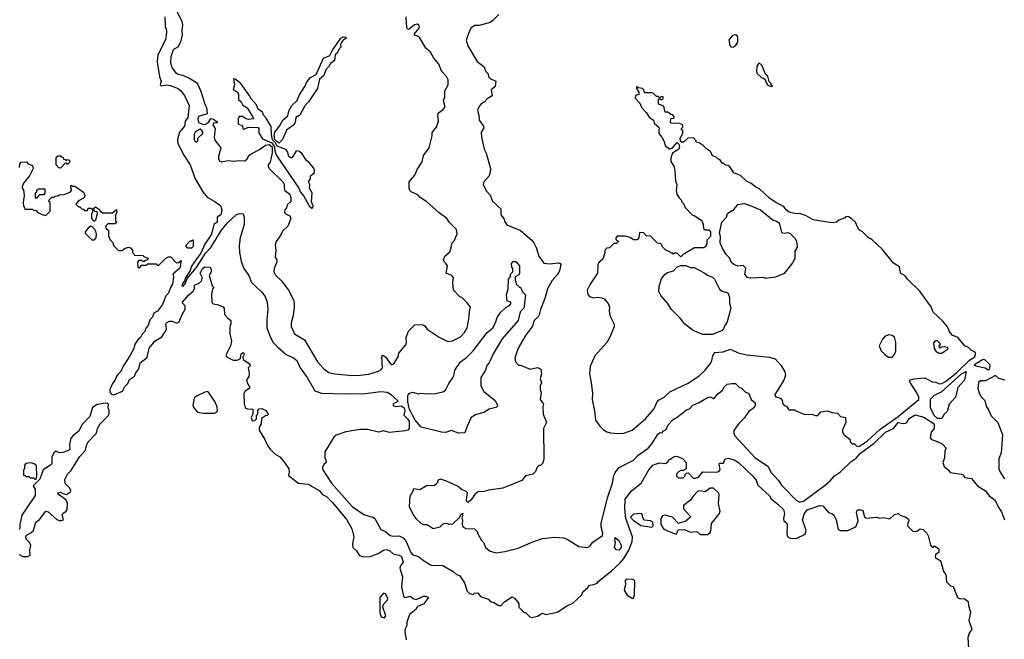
# Model space of a CAD drawing. Extents: x 1861455 to 2058065, y 200073 to 437907.
# Tile 496 of 574: x 1968930 to 1977039, y 375801 to 380901. Entities that reach past the tile are written whole.
import ezdxf

# ---------------------------------------------------------------- set-up
doc = ezdxf.new("R2010")
doc.units = 0

msp = doc.modelspace()

# ---------------------------------------------------------------- linework, layer by layer
at = {"layer": '0CON05XD'}
for points in [[(1970226.5, 380965), (1970265.6, 380885), (1970271.1, 380855), (1970264.4, 380815), (1970267.8, 380775), (1970254.4, 380715), (1970231.4, 380675), (1970197.1, 380655), (1970190.4, 380645), (1970175.7, 380595), (1970172.2, 380545), (1970185, 380501.2), (1970214.2, 380465), (1970235, 380451.8), (1970273.3, 380445), (1970336.7, 380413.3), (1970385, 380384), (1970397.4, 380367.4), (1970425.5, 380305.5), (1970453.8, 380205), (1970468.6, 380178.6), (1970473.3, 380125), (1970403.6, 380105), (1970397.1, 380085), (1970403.3, 380055), (1970445, 380038.1), (1970460.3, 380039.7), (1970484, 380055), (1970505, 380087.5), (1970525, 380083.3), (1970555, 380060), (1970555, 380053.3), (1970525, 380048.8), (1970520, 380035), (1970540, 380005), (1970532.5, 379935), (1970538.3, 379908.3), (1970586.4, 379846.4), (1970566.7, 379775), (1970567.5, 379755), (1970577, 379737), (1970595, 379730), (1970645, 379742.5), (1970695, 379736.7), (1970735, 379742.5), (1970785, 379740), (1970802.5, 379755), (1970820, 379785), (1970846.8, 379803.2), (1970905, 379831.4), (1970955, 379869), (1970985, 379874.8), (1971008, 379855), (1971010.5, 379805), (1970992.8, 379727.2), (1970975.7, 379705), (1970975.8, 379695), (1970985, 379676.7), (1971095.9, 379565.9), (1971107, 379547), (1971107.1, 379515), (1971114.1, 379494.1), (1971156, 379465), (1971163.9, 379433.9), (1971163.8, 379405), (1971133.6, 379376.4), (1971127.1, 379352.9), (1971113.3, 379335), (1971111.9, 379315), (1971125, 379300.8), (1971155.7, 379285.7), (1971163.8, 379265), (1971138.3, 379201.7), (1971096.4, 379163.6), (1971072.5, 379115), (1971043.3, 379075), (1971033.3, 379045), (1971040, 379005), (1971033.3, 378945), (1971046.7, 378925), (1971046.4, 378906.4), (1971025.7, 378855), (1971022, 378825), (1971037.7, 378797.7), (1971085, 378750), (1971144.1, 378674.1), (1971183.9, 378593.9), (1971191.2, 378565), (1971190, 378535), (1971183.3, 378465), (1971166.7, 378405), (1971166.7, 378375), (1971193.3, 378315), (1971275.8, 378265.8), (1971382.5, 378085), (1971435.6, 378025.6), (1971475, 377996), (1971525, 377986), (1971665, 377972), (1971735, 377974), (1971805, 377984.2), (1971885, 378008.8), (1971905, 378018.8), (1971917.5, 378035), (1971912.5, 378127.5), (1971920.7, 378139.3), (1971945, 378122), (1971980.9, 378070.9), (1971996.1, 378063.9), (1972012.3, 378067.7), (1972046.7, 378125), (1972053.3, 378155), (1972110, 378225), (1972116.2, 378245), (1972113.8, 378285), (1972131.7, 378338.3), (1972185, 378390), (1972243, 378393), (1972263.6, 378383.6), (1972285, 378353.3), (1972385, 378286.7), (1972455, 378253.3), (1972495, 378256.2), (1972560, 378290), (1972593, 378327), (1972614, 378365), (1972630, 378435), (1972633.3, 378495), (1972642.5, 378535), (1972613, 378573), (1972570, 378615), (1972555, 378620), (1972503.9, 378673.9), (1972497.5, 378735), (1972502.5, 378775), (1972490, 378795), (1972442.5, 378815), (1972452.5, 378875), (1972440, 378895), (1972427.5, 378905), (1972420, 378925), (1972432.5, 378955), (1972476.2, 378993.8), (1972492.5, 379065), (1972508.3, 379081.7), (1972531.7, 379138.3), (1972527.5, 379175), (1972467.5, 379235), (1972447.5, 379265), (1972385, 379310), (1972282.3, 379402.3), (1972227, 379437), (1972208.3, 379458.3), (1972153.6, 379483.6), (1972142.5, 379495), (1972137.5, 379515), (1972137.5, 379565), (1972185, 379620), (1972203, 379667), (1972245, 379730), (1972256.4, 379783.6), (1972302.5, 379845), (1972326.1, 379943.9), (1972327.5, 379972.5), (1972362.5, 380015), (1972378.8, 380065), (1972373.3, 380115), (1972380, 380135), (1972417.5, 380162.5), (1972432.7, 380185), (1972420, 380235), (1972432.5, 380265), (1972432.5, 380315), (1972457.5, 380365), (1972460, 380385), (1972457.5, 380405), (1972443.6, 380433.6), (1972405.7, 380475.7), (1972381.2, 380535), (1972340, 380585), (1972313, 380633), (1972275, 380667.5), (1972225, 380752.5), (1972215, 380762.5), (1972182.5, 380775), (1972182.5, 380785), (1972220, 380830), (1972222.5, 380845), (1972217.2, 380857.2), (1972205, 380864.4), (1972182.3, 380857.7), (1972135, 380820), (1972125, 380822.5), (1972117.5, 380835), (1972113.8, 380925)], [(1970125.8, 380924.2), (1970127.5, 380845), (1970140, 380815), (1970140, 380795), (1970130, 380735), (1970067.6, 380612.4), (1970061.1, 380555), (1970080.6, 380430.6), (1970094, 380395), (1970088.1, 380365), (1970095.7, 380355.7), (1970135, 380365.8), (1970168, 380358), (1970233.9, 380333.9), (1970256.9, 380315), (1970286.6, 380276.6), (1970324.5, 380195), (1970314, 380096), (1970293.1, 380065), (1970286.1, 380023.9), (1970247.1, 379975), (1970228.5, 379915), (1970233.3, 379883.3), (1970275.8, 379795), (1970332.9, 379705), (1970375, 379590), (1970438, 379485), (1970475, 379438.8), (1970535.8, 379405.8), (1970577.5, 379375), (1970586.7, 379365), (1970596, 379335), (1970586.9, 379295), (1970556.9, 379275), (1970557.5, 379235), (1970528.5, 379215), (1970510.4, 379135), (1970455, 379052.5), (1970422.2, 378977.8), (1970383.9, 378926.1)], [(1972876, 380945), (1972825, 380891.2), (1972805, 380878.8), (1972715, 380853.3), (1972675, 380852.5), (1972645, 380830), (1972627, 380787), (1972607, 380733), (1972620, 380685), (1972697, 380557), (1972752.5, 380515), (1972770, 380475), (1972787.5, 380455), (1972791.7, 380431.7), (1972805, 380417.5), (1972850, 380395), (1972845, 380350), (1972813.8, 380325), (1972820, 380275), (1972779.5, 380250.5), (1972758.6, 380225), (1972731.2, 380208.8), (1972712.8, 380187.3), (1972700.8, 380155), (1972712.1, 380115), (1972715.3, 380075.2), (1972750, 380025), (1972748.8, 380005), (1972730.8, 379975), (1972734.2, 379935), (1972755.9, 379835.9), (1972772.3, 379802.3), (1972807.5, 379675), (1972805.8, 379645), (1972796, 379615), (1972753.3, 379565), (1972746.7, 379545), (1972770.9, 379490.9), (1972805.7, 379455.7), (1972825, 379406.7), (1972893.3, 379345), (1972892.5, 379295), (1972918.2, 379265), (1972923.5, 379243.5), (1972942.1, 379212.1), (1973054.6, 379164.6), (1973146.6, 379086.6), (1973164, 379065), (1973182.5, 379025), (1973204.3, 378954.3), (1973246.4, 378896.4), (1973295, 378892), (1973365, 378900), (1973380, 378895), (1973387.5, 378885), (1973376, 378835), (1973355, 378800), (1973316.2, 378755), (1973275.8, 378685), (1973255.8, 378605), (1973218.9, 378515), (1973207.9, 378472.1), (1973199.2, 378455), (1973167.1, 378425), (1973152.7, 378377.3), (1973095, 378301.2), (1973035, 378197.5), (1973006.7, 378115), (1973013.8, 378083.8), (1973038.3, 378058.3), (1973055, 378057.5), (1973133.6, 378023.6), (1973195, 378036.7), (1973223, 378023), (1973227, 377987), (1973217.5, 377945), (1973226.7, 377915), (1973217, 377883), (1973217, 377857), (1973223.3, 377835), (1973217.5, 377775), (1973242.5, 377735), (1973237.5, 377715), (1973240, 377655), (1973267.5, 377585), (1973242.5, 377535), (1973247.5, 377285), (1973238.3, 377251.7), (1973218.3, 377231.7), (1973205, 377230), (1973191.7, 377218.3), (1973177, 377183), (1973155, 377160), (1973095, 377147.5), (1973065, 377107.5), (1972910, 377045), (1972791.7, 377028.3), (1972755, 377016.7), (1972706.4, 377013.6), (1972678.3, 376991.7), (1972645, 376946.7), (1972625, 376930), (1972615, 376930), (1972610, 376945), (1972617.5, 377005), (1972605, 377020), (1972575, 377030), (1972535, 377060), (1972445, 377102.5), (1972395, 377117.5), (1972375, 377110), (1972366.1, 377083.9), (1972345, 377066.7), (1972315, 377062.5), (1972285, 377067.5), (1972225, 377030), (1972175, 377040), (1972170, 377035), (1972170, 377025), (1972142.5, 376975), (1972137.5, 376895), (1972170, 376825), (1972193.6, 376793.6), (1972235, 376753.8), (1972255, 376746.7), (1972286.7, 376746.7), (1972335, 376713.3), (1972393.9, 376726.1), (1972418.3, 376751.7), (1972435, 376756.7), (1972455, 376752.5), (1972465, 376747.5), (1972498.3, 376751.7), (1972549.3, 376800.7), (1972565, 376830), (1972578.3, 376838.3), (1972572.5, 376795), (1972577.5, 376785), (1972573.3, 376745), (1972580, 376725), (1972605, 376712.5), (1972675, 376710), (1972700, 376685), (1972700, 376675), (1972732.5, 376615), (1972752.5, 376595), (1972767.5, 376555), (1972805, 376526.7), (1972855, 376513.3), (1972925, 376522), (1973035, 376550), (1973156.1, 376603.9), (1973235, 376630), (1973335, 376640), (1973410, 376635), (1973437.5, 376625), (1973534.1, 376564.1), (1973605, 376556.2), (1973625, 376566.7), (1973650.9, 376599.1), (1973730, 376655), (1973733.3, 376675), (1973720, 376725), (1973720, 376755), (1973771.9, 376965), (1973812, 377085), (1973822, 377148), (1973835, 377172.5), (1973867.5, 377215), (1973985, 377276.2), (1974024.4, 377315.6), (1974105, 377374), (1974135, 377408.8), (1974188.9, 377491.1), (1974205, 377504), (1974225, 377500), (1974227.5, 377515), (1974253.2, 377526.8), (1974269.2, 377565), (1974310.7, 377609.3), (1974345, 377628), (1974421.2, 377688.8), (1974445, 377698.8), (1974473.4, 377726.6), (1974525, 377749.2), (1974595, 377792), (1974615, 377795.8), (1974645, 377784), (1974655, 377790), (1974673.6, 377816.4), (1974718, 377852), (1974731.9, 377878.1), (1974755, 377900), (1974795, 377907.5), (1974825.9, 377905.9), (1974855, 377875.6), (1974876.2, 377866.2), (1974905, 377838.6), (1974934.4, 377824.4), (1974955, 377773.3), (1974987.5, 377747.5), (1974985.7, 377725), (1974975, 377706), (1974935.6, 377675), (1974895, 377621.9), (1974851.8, 377578.2), (1974811.1, 377518.9), (1974810, 377495), (1974819.6, 377475), (1974985, 377297.6), (1975093.6, 377223.6), (1975115.6, 377175), (1975178.5, 377108.5), (1975205, 377070), (1975324.1, 376945), (1975355, 376928.8), (1975385, 376936.5), (1975566.8, 377073.2), (1975605.2, 377104.8), (1975639.1, 377145), (1975690.3, 377179.7), (1975777.3, 377265), (1975818, 377292), (1975855, 377334.1), (1975968, 377415), (1976059.5, 377505), (1976125.3, 377534.7), (1976164.3, 377585), (1976205, 377576.5), (1976225, 377580), (1976239.1, 377590.9), (1976255, 377618.8), (1976305, 377647.5), (1976375, 377630), (1976460, 377575), (1976460, 377535), (1976437.5, 377505), (1976428.3, 377458.3), (1976440, 377445), (1976495, 377426.7), (1976528.3, 377408.3), (1976560, 377375), (1976548.3, 377351.7), (1976547.5, 377295), (1976532.5, 377255), (1976543.6, 377223.6), (1976577.5, 377195), (1976593, 377173), (1976685, 377160), (1976697.5, 377155), (1976715, 377133.3), (1976767.5, 377125), (1976817.5, 377065), (1976885, 377023.3), (1976915, 376982.5), (1976962.5, 376945), (1976990, 376885), (1977015, 376850), (1977040, 376785)], [(1971065, 379884.3), (1971032.4, 379915), (1971024.9, 379945.1), (1971030.5, 379975), (1971070.9, 380025), (1971098.4, 380075), (1971139.2, 380110.8), (1971149.5, 380155), (1971171.2, 380195), (1971215.2, 380234.8), (1971235, 380282.9), (1971278.3, 380351.7), (1971295, 380390), (1971324.2, 380425.8), (1971371.1, 380448.9), (1971433.3, 380585), (1971483.8, 380606.2), (1971505, 380651.2), (1971575, 380748.8), (1971595, 380760), (1971617.5, 380757.5), (1971616.7, 380745), (1971590, 380730), (1971578.3, 380711.7), (1971571.2, 380695), (1971573.8, 380675), (1971560, 380660), (1971545, 380625.8), (1971528.5, 380611.5), (1971523.1, 380565), (1971490.4, 380539.6), (1971476.8, 380515), (1971451.6, 380488.4), (1971435, 380440.6), (1971399.8, 380410.2), (1971383.2, 380335), (1971369.3, 380315), (1971307.9, 380225), (1971278.1, 380191.9), (1971236.2, 380115), (1971204.4, 380095.6), (1971198.7, 380055), (1971187.5, 380035), (1971128.4, 379991.6), (1971095.4, 379914.6), (1971065, 379884.3)], [(1974805, 380674.5), (1974824.5, 380685), (1974843.5, 380715), (1974844.4, 380755), (1974839.1, 380769.1), (1974827.5, 380777.5), (1974800.3, 380769.7), (1974770, 380735), (1974777.9, 380687.9), (1974787.9, 380677.9), (1974805, 380674.5)], [(1975125, 380350), (1975130, 380355), (1975120, 380365), (1975120, 380375), (1975101.7, 380391.7), (1975090, 380435), (1975071.7, 380451.7), (1975045, 380520), (1975025, 380540), (1975015, 380540), (1975000.7, 380519.3), (1974996.7, 380475), (1975001.7, 380461.7), (1975041.7, 380421.7), (1975055, 380420), (1975068.3, 380408.3), (1975080, 380375), (1975095, 380360), (1975125, 380350)], [(1971335, 379348.8), (1971345, 379352.5), (1971347.1, 379365), (1971332, 379402), (1971338.8, 379475), (1971316.4, 379515), (1971320, 379545), (1971307.5, 379565), (1971325, 379591.2), (1971325.5, 379615), (1971356.9, 379643.1), (1971358, 379665), (1971350.4, 379680.4), (1971315.3, 379725.3), (1971291.1, 379741.1), (1971256.7, 379796.7), (1971235.2, 379815.2), (1971215, 379820.4), (1971203.1, 379816.9), (1971174.3, 379765.7), (1971165, 379760), (1971147.5, 379775), (1971134.7, 379815), (1971122.7, 379832.7), (1971049.5, 379859.5), (1971037.2, 379887.2), (1971012.6, 379912.6), (1971003, 379955), (1971000.7, 380020.7), (1970959.9, 380089.9), (1970937.8, 380115), (1970929.4, 380139.4), (1970894, 380165), (1970879.4, 380199.4), (1970835, 380248.9), (1970819.6, 380279.6), (1970750, 380375), (1970705, 380412.5), (1970690, 380415), (1970700, 380365), (1970687, 380327), (1970724.2, 380305), (1970731.5, 380285), (1970731.4, 380245), (1970753.8, 380223.8), (1970767.2, 380197.2), (1970802.7, 380175), (1970847.8, 380105), (1970854.2, 380085.8), (1970815, 380079.3), (1970794.4, 380084.4), (1970765, 380104.1), (1970736.5, 380103.5), (1970730.3, 380085), (1970730, 380045), (1970765, 380028.6), (1970768.1, 380005), (1970775, 379999.5), (1970814, 380016), (1970893.8, 380013.8), (1970898.9, 380005), (1970899, 379969), (1970929.4, 379919.4), (1971007.3, 379887.3), (1971029.4, 379855), (1971031.5, 379821.5), (1971044.3, 379784.3), (1971227.8, 379515), (1971241.9, 379481.9), (1971268.7, 379448.7), (1971315, 379368), (1971335, 379348.8)], [(1975828.3, 377388.3), (1975845, 377391.2), (1975911.4, 377435), (1976012.7, 377527.3), (1976163.3, 377635), (1976334.2, 377775), (1976335.3, 377795), (1976319.2, 377829.2), (1976262.5, 377915), (1976258.8, 377925), (1976265, 377937.5), (1976294.1, 377945.9), (1976385, 377953.3), (1976445, 377920), (1976475, 377916.2), (1976504.2, 377904.2), (1976525, 377906.7), (1976555, 377923.5), (1976645.8, 377995), (1976750.9, 378099.1), (1976795, 378126.2), (1976802.5, 378145), (1976801.2, 378161.2), (1976765, 378180), (1976743.6, 378203.6), (1976712.5, 378215), (1976655.8, 378285.8), (1976610, 378305), (1976587.5, 378335), (1976572, 378372), (1976535.9, 378415.9), (1976453.9, 378493.9), (1976436.1, 378536.1), (1976344, 378665), (1976241.2, 378765), (1976221.7, 378791.7), (1976182.5, 378815), (1976175, 378867.5), (1976126.1, 378896.1), (1976035, 379008.8), (1975949.5, 379089.5), (1975917, 379107), (1975870, 379155), (1975840.7, 379170.7), (1975812.5, 379235), (1975783, 379263), (1975755, 379277.5), (1975735, 379280), (1975725, 379270), (1975675, 379250), (1975657, 379233), (1975615, 379227.5), (1975463.6, 379253.6), (1975407, 379287), (1975355, 379306.7), (1975323.8, 379303.8), (1975266.4, 379316.4), (1975242.5, 379335), (1975223.6, 379363.6), (1975156.4, 379396.4), (1975105, 379432.5), (1975026.1, 379506.1), (1974991.7, 379521.7), (1974955, 379552.5), (1974915, 379572.5), (1974865, 379617.5), (1974811.7, 379641.7), (1974779.3, 379689.3), (1974765, 379700), (1974743, 379703), (1974725, 379720), (1974715, 379720), (1974695, 379750), (1974683, 379753), (1974665, 379770), (1974635, 379780), (1974620, 379815), (1974587, 379837), (1974560, 379865), (1974525, 379887.5), (1974501.7, 379891.7), (1974500, 379905), (1974478.3, 379928.3), (1974433, 379927), (1974397, 379893), (1974383, 379893), (1974371.7, 379901.7), (1974370, 379925), (1974390, 379965), (1974390, 379985), (1974380, 379995), (1974380, 380005), (1974390, 380015), (1974390, 380035), (1974365, 380047.5), (1974295, 380050), (1974290, 380055), (1974291.7, 380088.3), (1974318.3, 380091.7), (1974320, 380105), (1974308.3, 380118.3), (1974295, 380120), (1974265, 380140), (1974245, 380140), (1974235, 380190), (1974190, 380205), (1974191.7, 380248.3), (1974205, 380250), (1974215, 380240), (1974228.3, 380251.7), (1974230, 380265), (1974215, 380270), (1974208.3, 380261.7), (1974195, 380260), (1974188.3, 380268.3), (1974175, 380270), (1974147, 380297), (1974135, 380300), (1974075, 380300), (1974070, 380325), (1974060, 380335), (1974025, 380340), (1974015, 380350), (1974010, 380345), (1974010, 380335), (1974030, 380305), (1974030, 380285), (1974001.7, 380278.3), (1974000, 380255), (1974037.5, 380215), (1974052.5, 380175), (1974092.5, 380135), (1974115, 380100), (1974150, 380075), (1974155, 380050), (1974192.5, 380015), (1974197.5, 380005), (1974192.5, 379995), (1974193.6, 379963.6), (1974217.5, 379935), (1974237, 379897), (1974245, 379862.5), (1974285, 379837.5), (1974305, 379847.5), (1974345, 379890), (1974357.5, 379877.5), (1974362.5, 379855), (1974357.5, 379835), (1974307, 379803), (1974293.3, 379765), (1974293.3, 379735), (1974317.5, 379695), (1974326.1, 379656.1), (1974330, 379575), (1974342.5, 379545), (1974337.5, 379495), (1974342.5, 379465), (1974360, 379435), (1974380, 379415), (1974380, 379405), (1974397, 379387), (1974410, 379355), (1974471.7, 379291.7), (1974485, 379290), (1974548.3, 379248.3), (1974560, 379215), (1974561.7, 379181.7), (1974575, 379170), (1974605, 379170), (1974620, 379155), (1974620, 379115), (1974590, 379085), (1974590, 379055), (1974580, 379045), (1974580, 379035), (1974565, 379022.5), (1974488.3, 379021.7), (1974393, 378967), (1974375, 378950), (1974345, 378980), (1974325, 378980), (1974315, 378970), (1974308.3, 378978.3), (1974295, 378980), (1974288.3, 378988.3), (1974250, 379005), (1974220, 379035), (1974220, 379045), (1974208.3, 379058.3), (1974181.7, 379061.7), (1974125, 379120), (1974093, 379123), (1974067, 379147), (1974035, 379150), (1974030, 379105), (1974015, 379090), (1973985, 379090), (1973957, 379107), (1973915, 379120), (1973851.7, 379118.3), (1973840, 379105), (1973840, 379095), (1973858.3, 379078.3), (1973858.3, 379071.7), (1973845, 379060), (1973821.7, 379058.3), (1973788.3, 379021.7), (1973765, 379020), (1973750, 379005), (1973750, 378985), (1973737, 378943), (1973726.4, 378923.6), (1973703.6, 378906.4), (1973692.5, 378885), (1973687.5, 378815), (1973627.5, 378725), (1973602.5, 378675), (1973608.3, 378638.3), (1973623, 378623), (1973655, 378612.5), (1973685, 378617.5), (1973725, 378612.5), (1973743, 378603), (1973776.1, 378566.1), (1973786.7, 378535), (1973783.3, 378505), (1973790, 378465), (1973826.4, 378393.6), (1973826.4, 378373.6), (1973788.3, 378281.7), (1973765, 378242.5), (1973667, 378133), (1973627.5, 378045), (1973622.5, 377985), (1973637.5, 377915), (1973647.5, 377825), (1973643.3, 377775), (1973665, 377680), (1973672.5, 377605), (1973707.5, 377555), (1973735, 377527.5), (1973765, 377507.5), (1973795, 377500), (1973855, 377493.8), (1973905, 377496.7), (1973975, 377523.3), (1974083.8, 377615), (1974151.2, 377695), (1974178.8, 377755), (1974192.1, 377767.9), (1974236.7, 377795), (1974285, 377838), (1974435, 377910), (1974525, 377968.8), (1974575, 378016.7), (1974618.8, 378071.2), (1974631.2, 378095), (1974637.5, 378135), (1974655, 378162.5), (1974723, 378167), (1974775, 378186.7), (1974795, 378183.3), (1974847.7, 378157.7), (1974915, 378142), (1975105, 378124), (1975150.5, 378110.5), (1975200, 378055), (1975231.7, 378001.7), (1975237.1, 377975), (1975224.4, 377935), (1975148.8, 377815), (1975152.3, 377802.3), (1975165, 377793.3), (1975196.4, 377786.4), (1975210, 377765), (1975215, 377740), (1975233, 377723), (1975245, 377720), (1975265, 377690), (1975315, 377690), (1975321.7, 377681.7), (1975395, 377650), (1975453, 377653), (1975485, 377642.5), (1975503, 377643), (1975528.3, 377671.7), (1975585, 377680), (1975617, 377667), (1975665, 377662.5), (1975690, 377635), (1975730, 377625), (1975732.5, 377585), (1975707.5, 377525), (1975707.5, 377505), (1975717, 377487), (1975770, 377445), (1975770, 377425), (1975785, 377410), (1975805, 377410), (1975828.3, 377388.3)], [(1970385, 379892.5), (1970396.7, 379903.3), (1970397.5, 379925), (1970437.1, 379965), (1970438.6, 379975), (1970430.2, 379990.2), (1970415, 380000.6), (1970375, 379977.5), (1970365.8, 379955), (1970365.6, 379915), (1970375, 379897.5), (1970385, 379892.5)], [(1969265, 379680), (1969251.7, 379681.7), (1969230, 379705), (1969230, 379765), (1969245, 379780), (1969265, 379780), (1969271.7, 379771.7), (1969288.3, 379768.3), (1969291.7, 379751.7), (1969305, 379750), (1969315, 379740), (1969325, 379750), (1969340, 379745), (1969340, 379725), (1969325, 379710), (1969318.3, 379718.3), (1969305, 379720), (1969265, 379680)], [(1968927.5, 379685), (1968930, 379715), (1968941.7, 379728.3), (1968985, 379730), (1969000, 379715), (1969035, 379700), (1969040, 379675), (1969010, 379615), (1968960, 379555), (1968950, 379525), (1968950, 379515), (1968961.7, 379501.7), (1968967.5, 379455), (1968957.5, 379395), (1968960, 379365), (1968970, 379355), (1968971.7, 379341.7), (1969035, 379340), (1969043, 379333), (1969065, 379330), (1969080, 379315), (1969115, 379297.5), (1969145, 379290), (1969180, 379325), (1969180, 379395), (1969170, 379405), (1969171.7, 379418.3), (1969195, 379440), (1969215, 379440), (1969221.7, 379448.3), (1969245, 379450), (1969255, 379460), (1969295, 379462.5), (1969345, 379480), (1969357.5, 379495), (1969357.5, 379507.5), (1969350, 379515), (1969355, 379540), (1969365, 379530), (1969385, 379530), (1969455, 379480), (1969467.5, 379455), (1969460, 379435), (1969415, 379410), (1969393, 379383), (1969415, 379360), (1969425, 379360), (1969445, 379340), (1969455, 379340), (1969465, 379330), (1969488.3, 379331.7), (1969495, 379350), (1969518.3, 379348.3), (1969530, 379335), (1969530, 379315), (1969520, 379305), (1969520, 379265), (1969541.7, 379241.7), (1969557, 379253), (1969570, 379305), (1969568.3, 379318.3), (1969551.7, 379321.7), (1969540, 379335), (1969541.7, 379348.3), (1969555, 379360), (1969588.3, 379338.3), (1969591.7, 379321.7), (1969605, 379320), (1969615, 379310), (1969695, 379310), (1969728.3, 379338.3), (1969730, 379315), (1969720, 379295), (1969720, 379245), (1969730, 379235), (1969721.7, 379228.3), (1969715, 379220), (1969655, 379220), (1969640, 379205), (1969640, 379185), (1969660, 379165), (1969660, 379115), (1969670, 379105), (1969671.7, 379091.7), (1969698.3, 379068.3), (1969701.7, 379041.7), (1969745, 379000), (1969775, 379000), (1969793, 379017), (1969825, 379027.5), (1969841.7, 379021.7), (1969860, 379005), (1969860, 378985), (1969870, 378975), (1969871.7, 378961.7), (1969945, 378960), (1969951.7, 378951.7), (1969990, 378935), (1969978.3, 378921.7), (1969965, 378920), (1969955, 378910), (1969945, 378910), (1969935, 378920), (1969911.7, 378918.3), (1969900, 378905), (1969901.7, 378861.7), (1969918.3, 378861.7), (1969935, 378880), (1969975, 378880), (1969985, 378890), (1970055, 378890), (1970061.7, 378881.7), (1970075, 378880), (1970130, 378935), (1970155, 378950), (1970175, 378950), (1970195, 378930), (1970205, 378910), (1970225, 378900), (1970238.3, 378901.7), (1970260, 378920), (1970250, 378855), (1970190, 378805), (1970197.5, 378785), (1970189.2, 378725), (1970172.2, 378697.8), (1970155, 378650), (1970133.3, 378626.7), (1970105, 378557.5), (1970065, 378502.5), (1970034.5, 378485.5), (1970025, 378452.9), (1970000.8, 378429.2), (1969987.8, 378385), (1969968.2, 378361.8), (1969961.1, 378335), (1969937.9, 378312.1), (1969924.2, 378285), (1969903.6, 378266.4), (1969879.6, 378230.4), (1969869.2, 378195), (1969838, 378135), (1969781.4, 378048.6), (1969762.9, 378005), (1969742, 377982), (1969729.6, 377970.4), (1969715, 377935.7), (1969693.7, 377906.3), (1969673.7, 377856.4), (1969673.4, 377835), (1969685, 377817.7), (1969705, 377812.9), (1969778, 377842), (1969795, 377882.9), (1969821.5, 377905), (1969835, 377940), (1969874.5, 377965.5), (1969886.2, 377995), (1969911.9, 378028.1), (1969922.7, 378075), (1969979.2, 378120.8), (1969995, 378196.5), (1970042.5, 378255), (1970100.8, 378289.2), (1970128.8, 378331.2), (1970138.8, 378355), (1970133.8, 378393.8), (1970140, 378405), (1970165, 378418.7), (1970185, 378418.2), (1970225, 378403.3), (1970243.3, 378415), (1970265, 378470), (1970293, 378517), (1970292.5, 378545), (1970272.5, 378565), (1970270, 378575), (1970322.5, 378635), (1970360, 378665), (1970370, 378685), (1970370, 378715), (1970408.3, 378731.7), (1970430, 378755), (1970431.7, 378781.7), (1970416.7, 378815), (1970435, 378853.3), (1970455, 378866.2), (1970497.5, 378865), (1970507.5, 378845), (1970507.5, 378825), (1970490, 378795)], [(1969065, 379430), (1969060, 379435), (1969060, 379475), (1969070, 379485), (1969071.7, 379498.3), (1969085, 379510), (1969138.3, 379508.3), (1969138.3, 379471.7), (1969125, 379460), (1969091.7, 379458.3), (1969065, 379430)], [(1975075, 378770), (1975055, 378777.5), (1974945, 378772.5), (1974925, 378780), (1974902.5, 378805), (1974910, 378855), (1974887, 378877), (1974845, 378873.3), (1974810, 378885), (1974791.7, 378901.7), (1974775, 378940), (1974747, 378967), (1974718.3, 379018.3), (1974700, 379065), (1974702.5, 379115), (1974692.5, 379145), (1974712.5, 379235), (1974750, 379275), (1974760, 379305), (1974795, 379330), (1974805, 379330), (1974845, 379380), (1974895, 379387.5), (1974945, 379372.5), (1975030, 379335), (1975135, 379250), (1975156.4, 379246.4), (1975185, 379230), (1975205, 379150), (1975225, 379142.5), (1975255, 379150), (1975275, 379140), (1975313, 379103), (1975327, 379077), (1975331.7, 379028.3), (1975312.5, 378995), (1975312.5, 378935), (1975295, 378900), (1975225, 378812.5), (1975155, 378782.5), (1975095, 378772.5), (1975075, 378770)], [(1970383.9, 378926.1), (1970345, 378873.3), (1970333.1, 378836.9), (1970295, 378776.2), (1970288.6, 378751.4), (1970266.7, 378725), (1970265, 378710), (1970275, 378707.5), (1970295, 378733.3), (1970309.7, 378770.3), (1970385, 378861.4), (1970460.3, 378979.7), (1970505, 379025.6), (1970591.9, 379168.1), (1970640.1, 379229.9), (1970715, 379298), (1970745, 379306.7), (1970771.7, 379301.7), (1970780, 379275), (1970778, 379215), (1970744.4, 379105.6), (1970738.3, 379041.7), (1970739.2, 378985), (1970753.2, 378913.2), (1970775, 378853.3), (1970815.8, 378795), (1970837.9, 378737.9), (1970921.7, 378661.7), (1970951.3, 378621.3), (1970969.2, 378575), (1970972.9, 378515), (1970964.2, 378434.2), (1970965.8, 378365), (1970994.4, 378284.4), (1971018, 378245), (1971055, 378204), (1971125, 378146.2), (1971185, 378118), (1971211.2, 378095), (1971240, 378035), (1971297.5, 377955), (1971360, 377845), (1971415, 377828), (1971605, 377822.2), (1971775, 377823.3), (1971905, 377839.2), (1971955, 377834), (1971985, 377818.8), (1972042.5, 377765), (1972041.2, 377755), (1972014.4, 377745), (1972005.6, 377735), (1972005.7, 377725), (1972025, 377718.2), (1972071.7, 377721.7), (1972095.7, 377705.7), (1972100.8, 377685), (1972094, 377645), (1972125, 377616.7), (1972137.9, 377595), (1972138, 377535), (1972127, 377523), (1972105, 377516), (1971975, 377504.2), (1971925, 377517.1), (1971885, 377506.2), (1971795, 377528), (1971735, 377528.6), (1971615, 377507.8), (1971535, 377482), (1971516.2, 377465), (1971443.3, 377345), (1971442.5, 377295), (1971452.5, 377275), (1971453, 377257), (1971435, 377240), (1971423.3, 377215), (1971426.7, 377195), (1971498.8, 377085), (1971668.1, 376895), (1971765, 376829.2), (1971845, 376802), (1971855, 376793.8), (1971905, 376703.3), (1971945, 376684.2), (1971980, 376655), (1972005, 376650), (1972055, 376652.5), (1972088, 376635), (1972114, 376605), (1972151.8, 376515), (1972166.7, 376496.7), (1972215, 376481.4), (1972255, 376448), (1972320, 376410), (1972415, 376407.5), (1972498.7, 376358.7), (1972525, 376336), (1972554.1, 376324.1), (1972592.9, 376265), (1972615, 376197.5), (1972635, 376177.5), (1972665, 376170), (1972675, 376180), (1972701.7, 376181.7), (1972725, 376152.5), (1972791.7, 376131.7), (1972805, 376112.5), (1972835, 376102.5), (1972875, 376077.5), (1972895, 376080), (1972925, 376112.5), (1972985, 376150), (1973005, 376140), (1973040, 376095), (1973040, 376065), (1973085, 376020), (1973095, 376020), (1973130, 375985), (1973145, 375980), (1973195, 375990), (1973233.6, 376016.4), (1973265, 376004), (1973355, 376024.2), (1973385, 376040), (1973435, 376076.7), (1973485, 376097.5), (1973557.5, 376165), (1973570, 376195), (1973606.4, 376223.6), (1973623.6, 376246.4), (1973659.3, 376250.7), (1973685, 376262.5), (1973695, 376277.5), (1973745, 376317.5), (1973805, 376363.8), (1973872.1, 376427.9), (1973904.3, 376465.7), (1973945.8, 376535), (1973974.1, 376605.9), (1973976.1, 376643.9), (1973921.2, 376795), (1973913.8, 376875), (1973916.2, 376955), (1973968.3, 377021.7), (1974047.5, 377085), (1974110, 377195), (1974143.8, 377235), (1974195, 377253.3), (1974251.7, 377248.3), (1974270, 377265), (1974275, 377280), (1974285, 377280), (1974315, 377302.5), (1974335, 377307.5), (1974355, 377302.5), (1974390, 377285), (1974420, 377255), (1974420, 377205), (1974395, 377190), (1974375, 377190), (1974355, 377180), (1974342.5, 377165), (1974340, 377145), (1974355, 377130), (1974395, 377130), (1974410, 377145), (1974411.7, 377158.3), (1974421.7, 377168.3), (1974435, 377170), (1974475, 377127.5), (1974495, 377127.5), (1974520, 377135), (1974555, 377180), (1974665, 377177.5), (1974687, 377183), (1974700, 377195), (1974690, 377245), (1974695, 377250), (1974725, 377250), (1974740, 377285), (1974765, 377292.5), (1974815, 377279.2), (1974850, 377255), (1974963.8, 377145), (1974995, 377111.2), (1975009.6, 377069.6), (1975105, 376981.2), (1975117.8, 376957.8), (1975175, 376914.2), (1975220.2, 376870.2), (1975228.1, 376835), (1975220, 376795), (1975222.5, 376775), (1975245, 376760), (1975251.7, 376741.7), (1975246.5, 376665), (1975256.9, 376645), (1975275, 376633.1), (1975325, 376630.4), (1975397.5, 376665), (1975406.5, 376695), (1975376, 376785), (1975393.3, 376835), (1975415, 376867.5), (1975518.3, 376901.7), (1975545, 376900), (1975590, 376845), (1975617, 376837), (1975635, 376822.5), (1975653.9, 376783.9), (1975671.2, 376705), (1975686, 376696), (1975750, 376695), (1975815, 376726.7), (1975834.3, 376775), (1975821.2, 376845), (1975823, 376857), (1975833.6, 376866.4), (1975855, 376867.5), (1975875, 376860), (1975888.3, 376808.3), (1975898.3, 376798.3), (1975990, 376805), (1976015, 376798.8), (1976045, 376803.3), (1976095, 376793.3), (1976135, 376827.5), (1976166.4, 376836.4), (1976185, 376820), (1976225, 376810), (1976249.3, 376789.3), (1976252.5, 376775), (1976243, 376757), (1976242.5, 376735), (1976285, 376690), (1976305, 376686.7), (1976325, 376692.5), (1976345, 376710), (1976370, 376705), (1976400, 376675), (1976411.7, 376651.7), (1976430, 376575), (1976445, 376560), (1976455, 376560), (1976465, 376570), (1976500, 376545), (1976500, 376515), (1976471.7, 376498.3), (1976470, 376475), (1976510, 376450), (1976515, 376440), (1976538.3, 376358.3), (1976557.5, 376335), (1976563, 376273), (1976595, 376240), (1976617.5, 376235), (1976654.1, 376144.1), (1976675, 376133.3), (1976707, 376137), (1976741.7, 376111.7), (1976742.5, 376075), (1976760, 376025), (1976747.5, 375955), (1976770, 375885), (1976749.3, 375850.7), (1976737.5, 375815), (1976742.5, 375725)], [(1969545, 379090), (1969560, 379105), (1969562.5, 379135), (1969557, 379157), (1969550, 379175), (1969525, 379200), (1969505, 379200), (1969470, 379155), (1969470, 379145), (1969525, 379090), (1969545, 379090)], [(1970345, 379020), (1970315, 379020), (1970301.7, 379031.7), (1970300, 379045), (1970335, 379080), (1970345, 379080), (1970355, 379090), (1970360, 379085), (1970360, 379035), (1970345, 379020)], [(1972545, 377496.7), (1972485, 377518), (1972435.9, 377504.1), (1972405, 377506.2), (1972235, 377546), (1972186.9, 377605), (1972141.6, 377691.6), (1972127.5, 377755), (1972125.9, 377804.1), (1972136.1, 377823.9), (1972163.9, 377836.1), (1972215, 377822.5), (1972235, 377827.5), (1972285, 377821.2), (1972355, 377823.3), (1972415, 377837.5), (1972437.7, 377852.3), (1972463, 377907), (1972505, 377966.2), (1972514.4, 378015), (1972560.8, 378085), (1972608.8, 378121.2), (1972664.1, 378175.9), (1972779.2, 378325), (1972825.3, 378364.7), (1972848.5, 378405), (1972861.1, 378448.9), (1972889.7, 378490.3), (1972935.9, 378534.1), (1972965, 378547.5), (1972977.3, 378567.3), (1972968, 378578), (1972944.2, 378584.2), (1972938.6, 378635), (1972952.5, 378685), (1972956.7, 378765), (1972971.7, 378788.3), (1972973, 378807), (1972990, 378825), (1972991.7, 378851.7), (1972982.5, 378865), (1972980, 378895), (1972995, 378910), (1973015, 378910), (1973047.5, 378875), (1973047.5, 378815), (1973039.3, 378800.7), (1973010, 378785), (1973010, 378755), (1973017, 378747), (1973020, 378725), (1973045, 378700), (1973055, 378700), (1973069.7, 378659.7), (1973096.7, 378635), (1973085.8, 378544.2), (1973081.2, 378525), (1973050.8, 378495), (1973035.8, 378425), (1972903.3, 378275), (1972829.1, 378150.9), (1972795, 378076.2), (1972776.9, 378053.1), (1972765.3, 378014.7), (1972726.7, 377955), (1972726.7, 377886.7), (1972751.7, 377841.7), (1972845.7, 377765.7), (1972866.1, 377726.1), (1972862.5, 377715), (1972851.7, 377708.3), (1972795, 377694), (1972753.4, 377666.6), (1972685, 377647.5), (1972648.8, 377625), (1972613.8, 377555), (1972595, 377500), (1972545, 377496.7)], [(1974635, 378310), (1974555, 378310), (1974475, 378342.5), (1974406.7, 378395), (1974370, 378445), (1974297.5, 378515), (1974265, 378567.5), (1974209.3, 378629.3), (1974193.6, 378663.6), (1974196.7, 378705), (1974215, 378770), (1974245, 378806.7), (1974265, 378820), (1974315, 378832.5), (1974343.6, 378866.4), (1974373.6, 378876.4), (1974416.4, 378876.4), (1974455, 378860), (1974485, 378862.5), (1974568.3, 378818.3), (1974595, 378797.5), (1974635, 378782.5), (1974652.5, 378765), (1974692.3, 378682.3), (1974715, 378666.7), (1974763, 378653), (1974776.4, 378616.4), (1974776.7, 378565), (1974786.2, 378525), (1974756.7, 378415), (1974737.5, 378385), (1974727.5, 378355), (1974716.4, 378343.6), (1974635, 378310)], [(1970490, 378795), (1970515, 378710), (1970530, 378695), (1970518.3, 378681.7), (1970508.3, 378641.7), (1970513, 378573), (1970523, 378563), (1970555, 378557.5), (1970606.4, 378536.4), (1970613, 378523), (1970617.5, 378475), (1970643.6, 378443.6), (1970670, 378425), (1970670, 378395), (1970663, 378387), (1970660, 378365), (1970660, 378315), (1970673.6, 378253.6), (1970665, 378217.5), (1970630, 378145), (1970632.5, 378125), (1970688.3, 378098.3), (1970721.7, 378098.3), (1970748.3, 378111.7), (1970755, 378150), (1970765, 378160), (1970775, 378160), (1970780, 378145), (1970768.3, 378121.7), (1970770, 378105), (1970815, 378073.3), (1970830, 378055), (1970812.5, 378035), (1970820, 377985), (1970816.2, 377965), (1970798.8, 377935), (1970805.8, 377905), (1970825.7, 377874.3), (1970817.3, 377862.7), (1970785.7, 377844.3), (1970775.8, 377825), (1970778.3, 377738.3), (1970786.2, 377706.2), (1970805, 377698.8), (1970850, 377695), (1970850, 377655), (1970837.5, 377625), (1970845, 377600), (1970867, 377603), (1970880, 377615), (1970880, 377645), (1970890, 377655), (1970890, 377685), (1970901.7, 377698.3), (1970925, 377700), (1970957.5, 377685), (1970977.5, 377652.5), (1970968.3, 377641.7), (1970955, 377640), (1970921.7, 377618.3), (1970920, 377575), (1970903, 377547), (1970903, 377523), (1970950, 377445), (1970970, 377395), (1970992.5, 377365), (1971033.3, 377325), (1971071.2, 377301.2), (1971110, 377255), (1971146, 377205), (1971148.8, 377175), (1971142.5, 377155), (1971147.5, 377145), (1971225.8, 377085.8), (1971305, 377078.1), (1971396, 377026), (1971423.7, 376993.7), (1971456.1, 376976.1), (1971505, 376925.6), (1971625, 376783.1), (1971665, 376711.2), (1971681.4, 376645), (1971669.5, 376585), (1971672.9, 376555), (1971705, 376528.8), (1971725, 376492.5), (1971755, 376478.9), (1971815, 376482.9), (1971882.6, 376507.4), (1971925, 376534.3), (1971945, 376539.4), (1971975, 376530.8), (1972005, 376504.3), (1972055, 376493.1), (1972075, 376481.4), (1972087.3, 376435), (1972065.9, 376405), (1972059.3, 376385), (1972082.5, 376315), (1972075, 376230), (1972091.2, 376155), (1972105, 376143.8), (1972145, 376156.2), (1972175, 376132.5), (1972195, 376127.5), (1972255, 376156.2), (1972276.1, 376156.1), (1972297.5, 376145), (1972255, 376090), (1972205, 376070), (1972193.3, 376045), (1972143.5, 376006.5), (1972117.5, 375945), (1972119.2, 375915), (1972104.6, 375885.4), (1972102.2, 375865), (1972113.1, 375795)], [(1976085, 378122), (1976115, 378123.3), (1976133.3, 378145), (1976146.2, 378175), (1976146.7, 378245), (1976135, 378287.5), (1976115, 378302.5), (1976085, 378307.5), (1976055, 378292.5), (1976035, 378272.5), (1976008.8, 378215), (1976024.3, 378175), (1976055, 378144.4), (1976085, 378122)], [(1976525, 378153.3), (1976505, 378153.3), (1976483, 378163), (1976462.5, 378195), (1976458.3, 378241.7), (1976475, 378260), (1976485, 378260), (1976507, 378237), (1976510, 378225), (1976500, 378215), (1976501.7, 378201.7), (1976515, 378200), (1976522.5, 378207.5), (1976545, 378210), (1976570, 378205), (1976570, 378185), (1976525, 378153.3)], [(1976905, 378016.7), (1976881.9, 378031.9), (1976815, 378046), (1976793.3, 378055), (1976796.2, 378065), (1976865, 378105.6), (1976875, 378104), (1976915.8, 378065), (1976920, 378045), (1976915, 378023.3), (1976905, 378016.7)], [(1976525, 377619.2), (1976489.2, 377619.2), (1976462.2, 377642.2), (1976431.1, 377705), (1976431.6, 377778.4), (1976465, 377809.7), (1976521.9, 377838.1), (1976686.5, 377985), (1976725.6, 378005.6), (1976710, 377935), (1976656, 377874), (1976638.1, 377795), (1976584.3, 377735), (1976568.5, 377675), (1976544.5, 377655), (1976525, 377619.2)], [(1977045, 377932.5), (1976995, 377946.7), (1976965, 377973.3), (1976885, 377928.6), (1976841.4, 377928.6), (1976826.2, 377915), (1976820, 377865), (1976835, 377820), (1976847, 377797), (1976877, 377767), (1976888.3, 377718.3), (1976912.5, 377685), (1976921.7, 377658.3), (1976930.7, 377640.7), (1976986.1, 377586.1), (1977022.5, 377485), (1977014.2, 377335), (1976994.2, 377285), (1976994, 377205), (1977004.2, 377175), (1977041.7, 377121.7)], [(1970535, 377661.2), (1970550.7, 377669.3), (1970557.7, 377682.3), (1970556.2, 377715), (1970538.3, 377758.3), (1970485, 377834.2), (1970475, 377839.2), (1970455, 377836), (1970386.8, 377803.2), (1970368, 377785), (1970356, 377725), (1970363.8, 377705), (1970395, 377671.2), (1970445, 377662.5), (1970535, 377661.2)], [(1968925, 376499.2), (1968955, 376482.5), (1968997.7, 376482.3), (1969016.1, 376493.9), (1969014.2, 376535), (1969022, 376575), (1969009.1, 376599.1), (1968983.1, 376625), (1968980.6, 376645), (1968985, 376657.5), (1969023, 376677), (1969044.3, 376695.7), (1969062.9, 376765), (1969092.7, 376787.3), (1969145, 376856), (1969165, 376850), (1969236.4, 376786.4), (1969255, 376777.5), (1969275, 376777.5), (1969290, 376785), (1969280, 376825), (1969285, 376836.7), (1969313.9, 376856.1), (1969321.7, 376868.3), (1969324.2, 376925), (1969308.9, 376948.9), (1969247.5, 376995), (1969244, 377005), (1969265, 377012.5), (1969285, 377000), (1969315, 376992.5), (1969347.5, 377015), (1969352.5, 377025), (1969342.5, 377045), (1969304.4, 377084.4), (1969302.7, 377115), (1969325, 377160.8), (1969351.7, 377188.3), (1969425, 377304.3), (1969473.2, 377356.8), (1969481.1, 377395), (1969495, 377425.4), (1969561.5, 377498.5), (1969569.6, 377535), (1969592.8, 377575), (1969658.8, 377641.2), (1969667.6, 377662.4), (1969667.8, 377685), (1969658.5, 377705), (1969660.6, 377735), (1969652.9, 377742.9), (1969635, 377745.4), (1969567.9, 377732.1), (1969530.7, 377709.3), (1969506.5, 377635), (1969443, 377567), (1969417.5, 377515), (1969370.5, 377479.5), (1969350.6, 377455), (1969339.5, 377405), (1969341.9, 377365), (1969332, 377355), (1969285, 377337.8), (1969254.3, 377334.3), (1969235, 377347.5), (1969225, 377347.5), (1969211.2, 377335), (1969195, 377300), (1969194, 377245), (1969185, 377233.8), (1969124.1, 377195.9), (1969095, 377120), (1969040, 377065), (1969056.1, 377036.1), (1969057.1, 376985), (1968983.8, 376875)], [(1969065, 377120), (1969072.5, 377145), (1969068.3, 377228.3), (1969050, 377245), (1969025, 377252.5), (1968981.7, 377248.3), (1968970, 377235), (1968970, 377205), (1968960, 377195), (1968961.7, 377151.7), (1968975, 377150), (1968985, 377140), (1969005, 377140), (1969015, 377130), (1969045, 377130), (1969055, 377120), (1969065, 377120)], [(1974595, 376663.3), (1974613.9, 376676.1), (1974620.5, 376689.5), (1974628, 376755), (1974693.8, 376835), (1974697.5, 376855), (1974686.2, 376915), (1974690, 376995), (1974685, 377007.5), (1974645, 377043.3), (1974615, 377043.8), (1974575, 377015.7), (1974526.7, 377023.3), (1974511.7, 377018.3), (1974475, 376980), (1974454.2, 376945.8), (1974398.1, 376901.9), (1974395.6, 376875), (1974457.7, 376807.7), (1974415, 376774), (1974355, 376752.5), (1974305.8, 376805.8), (1974245, 376821.2), (1974222.7, 376817.3), (1974210, 376795), (1974210, 376755), (1974220.8, 376725), (1974235, 376706.2), (1974325, 376670), (1974341.7, 376668.3), (1974346, 376694), (1974355, 376701.2), (1974405, 376703.3), (1974455, 376682.7), (1974507.3, 376687.3), (1974533.6, 376663.6), (1974595, 376663.3)], [(1968983.8, 376875), (1968948.8, 376821.2), (1968930, 376745), (1968932.5, 376715), (1968926.7, 376705)], [(1974135, 376722.5), (1974145.9, 376734.1), (1974144, 376765), (1974125, 376776.7), (1974072, 376782), (1974060, 376805), (1974060, 376825), (1974050, 376835), (1973985, 376830), (1973960, 376805), (1973981.7, 376781.7), (1974045, 376737.5), (1974135, 376722.5)], [(1973865, 376534.5), (1973845, 376535.8), (1973827.3, 376557.3), (1973837.7, 376595), (1973830, 376625), (1973835, 376638.8), (1973865, 376614.3), (1973884.5, 376575), (1973883.6, 376555), (1973865, 376534.5)], [(1973985, 376140), (1973993.3, 376165), (1973995, 376280), (1973983, 376293), (1973925, 376296.7), (1973917.5, 376285), (1973918.8, 376255), (1973907.5, 376205), (1973934.1, 376164.1), (1973975, 376140), (1973985, 376140)], [(1971935, 375976.7), (1971945.7, 375995), (1971920, 376065), (1971921.2, 376075), (1971931.9, 376095), (1971958.5, 376121.5), (1971962.3, 376135), (1971945, 376172.5), (1971925, 376181.2), (1971896, 376145), (1971897, 376017), (1971907.5, 375985), (1971935, 375976.7)]]:
    msp.add_lwpolyline(points, dxfattribs=at)

doc.saveas('drawing.dxf')
